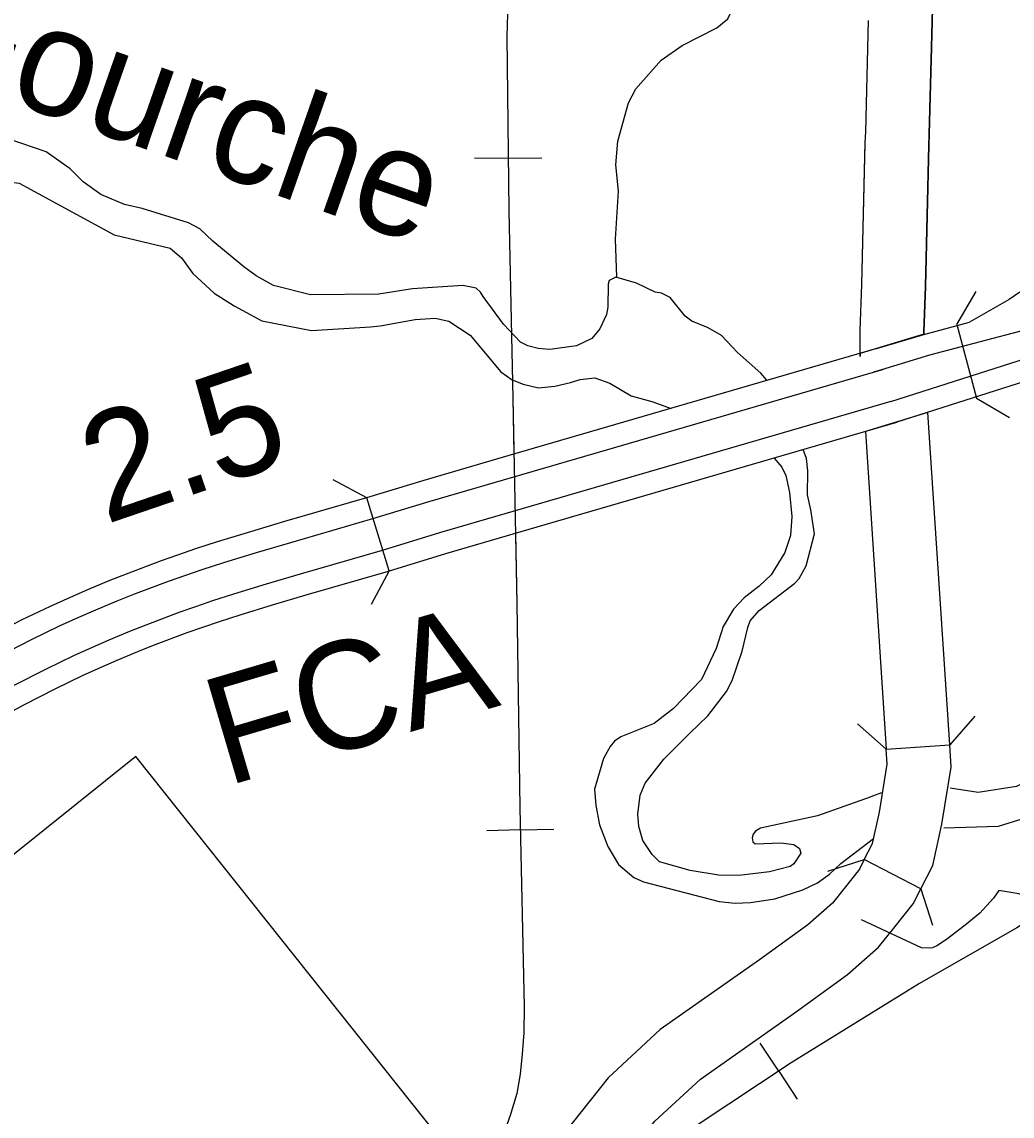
# Model space of a CAD drawing. Extents: x -19 to 366, y -4 to 359.
# Drawn here: x 154.119 to 154.856, y 188.145 to 188.959 of the extents above; entities that cross this region are included whole.
import ezdxf

# ---------------------------------------------------------------- set-up
doc = ezdxf.new("R2010")
doc.units = 0
for name, color, linetype in [('R_Contour Annot', 7, 'Continuous'), ('R_Exist Surface Annot', 7, 'Continuous'), ('R_No Plot', 7, 'Continuous'), ('R_ROW Annot', 7, 'Continuous'), ('R_Temp Easement', 7, 'Continuous'), ('R_Vert Alg', 7, 'Continuous'), ('R_Water', 7, 'Continuous'), ('R_Water Annot', 7, 'Continuous'), ('Sheet Fence', 7, 'Continuous'), ('T_Vehicle Path Lt Minor', 7, 'Continuous')]:
    doc.layers.add(name, color=color, linetype=linetype)

msp = doc.modelspace()

# ---------------------------------------------------------------- linework, layer by layer
at = {"layer": 'R_Contour Annot'}
for p, q in [((154.7963, 188.95867), (154.7963, 188.95874)), ((154.74641, 188.86825), (154.74644, 188.86901)), ((154.79375, 188.8672), (154.79372, 188.86645)), ((154.79016, 188.72638), (154.75416, 188.71547)), ((154.79316, 188.66829), (154.74664, 188.65411)), ((154.76212, 188.41779), (154.80937, 188.42089)), ((154.78786, 188.31384), (154.74576, 188.33552))]:
    msp.add_line(p, q, dxfattribs=at)
for points in [[(154.7963, 188.95874), (154.79868, 189.066), (154.79933, 189.10142), (154.80039, 189.14685)], [(154.80039, 189.14685), (154.79933, 189.10142), (154.79868, 189.066), (154.7963, 188.95867)], [(154.74644, 188.86901), (154.74688, 188.87712), (154.74896, 188.95986)], [(154.74644, 188.86901), (154.74688, 188.87712), (154.74896, 188.95979)], [(154.79372, 188.86645), (154.7942, 188.87524), (154.7963, 188.95867)], [(154.7963, 188.95867), (154.7942, 188.87524), (154.79375, 188.8672)], [(154.75416, 188.71547), (154.7428, 188.71216), (154.74282, 188.72911), (154.74408, 188.76344), (154.74644, 188.86901)], [(154.7428, 188.71216), (154.7428, 188.70995), (154.74282, 188.72911), (154.74408, 188.76344), (154.74641, 188.86825)], [(154.79016, 188.72638), (154.79017, 188.72821), (154.79141, 188.76204), (154.79375, 188.8672)], [(154.79375, 188.8672), (154.79141, 188.76204), (154.79017, 188.72821), (154.79016, 188.72638)], [(154.80937, 188.42089), (154.79316, 188.66829)], [(154.74664, 188.65411), (154.76212, 188.41779)], [(154.74576, 188.33552), (154.75193, 188.34749), (154.7571, 188.37086), (154.76286, 188.40656), (154.76212, 188.41779)], [(154.78786, 188.31384), (154.79683, 188.33127), (154.80363, 188.36197), (154.81045, 188.40431), (154.80937, 188.42089)], [(154.74576, 188.33552), (154.74215, 188.32849), (154.73069, 188.31401), (154.72201, 188.30317), (154.70375, 188.28704), (154.66781, 188.26108), (154.59395, 188.20914), (154.55503, 188.17319), (154.52269, 188.13224), (154.50197, 188.08918), (154.48284, 188.03496), (154.47321, 188.02077), (154.45248, 188.00057), (154.42706, 187.98233), (154.37286, 187.95044), (154.31389, 187.91695), (154.26531, 187.88685), (154.22167, 187.84871), (154.18909, 187.81242), (154.15221, 187.76752), (154.12159, 187.72287)], [(154.16337, 187.70058), (154.1901, 187.73906), (154.22502, 187.78157), (154.25499, 187.81495), (154.29355, 187.84864), (154.33806, 187.87622), (154.39657, 187.90944), (154.45292, 187.94261), (154.48297, 187.96417), (154.5097, 187.99021), (154.52546, 188.01344), (154.54576, 188.07099), (154.56309, 188.107), (154.58988, 188.14093), (154.62376, 188.17222), (154.6953, 188.22252), (154.73335, 188.25002), (154.75641, 188.27037), (154.76774, 188.28453), (154.78214, 188.30274), (154.78786, 188.31384)]]:
    msp.add_lwpolyline(points, dxfattribs=at)
at = {"layer": 'R_Exist Surface Annot'}
for p, q in [((154.75416, 188.71547), (154.79013, 188.72637)), ((154.76552, 188.67636), (154.87283, 188.71062)), ((154.75865, 188.70001), (154.76014, 188.70046)), ((154.76552, 188.67636), (154.76552, 188.67636)), ((154.77002, 188.66091), (154.77002, 188.66091))]:
    msp.add_line(p, q, dxfattribs=at)
for points in [[(155.09691, 188.80887), (155.06632, 188.79505), (155.027, 188.77963), (154.98109, 188.76314), (154.93438, 188.74763), (154.8509, 188.72582), (154.79425, 188.71081)], [(154.86166, 188.75773), (154.85361, 188.75227), (154.82422, 188.7354)], [(154.79013, 188.72637), (154.82422, 188.7354)], [(154.75416, 188.71547), (154.48041, 188.63588), (154.41804, 188.61774), (154.37533, 188.60466), (154.31432, 188.58702), (154.28879, 188.57945), (154.26414, 188.57191), (154.24787, 188.5667), (154.23461, 188.56215), (154.22233, 188.5578), (154.19628, 188.548), (154.18355, 188.54293), (154.16748, 188.53624), (154.15461, 188.53065), (154.13989, 188.52399), (154.11875, 188.51385), (154.09359, 188.501)], [(154.79425, 188.71081), (154.75865, 188.70001), (154.75271, 188.69828)], [(154.10113, 188.48677), (154.12589, 188.49942), (154.14669, 188.5094), (154.16113, 188.51593), (154.17378, 188.52142), (154.18963, 188.52803), (154.20209, 188.53299), (154.22785, 188.54268), (154.23991, 188.54695), (154.25294, 188.55142), (154.26895, 188.55655), (154.29343, 188.56404), (154.31884, 188.57156), (154.37992, 188.58923), (154.42264, 188.60232), (154.4849, 188.62042), (154.75865, 188.70001)], [(154.87671, 188.69497), (154.77002, 188.66091), (154.76462, 188.65934)], [(154.76552, 188.67636), (154.49178, 188.59677), (154.42969, 188.57872), (154.38695, 188.56563), (154.32576, 188.54794), (154.30053, 188.54046), (154.27631, 188.53305), (154.2607, 188.52805), (154.24802, 188.5237), (154.2363, 188.51955), (154.21098, 188.51002), (154.19892, 188.50522), (154.18342, 188.49876), (154.1711, 188.49342), (154.15709, 188.48708), (154.13682, 188.47735), (154.11266, 188.46502)], [(154.1014, 188.44046), (154.1202, 188.45079), (154.14396, 188.46292), (154.16389, 188.47248), (154.17763, 188.4787), (154.18972, 188.48395), (154.20499, 188.49031), (154.21679, 188.49501), (154.24182, 188.50442), (154.25332, 188.5085), (154.26577, 188.51277), (154.28112, 188.51769), (154.30517, 188.52505), (154.33028, 188.53248), (154.39154, 188.5502), (154.43429, 188.5633), (154.49627, 188.58132), (154.77002, 188.66091)]]:
    msp.add_lwpolyline(points, dxfattribs=at)
at = {"layer": 'R_ROW Annot'}
for points in [[(154.8459, 188.31258), (154.84204, 188.30695), (154.83184, 188.29566), (154.82086, 188.28665), (154.80692, 188.2762), (154.79991, 188.27132), (154.79661, 188.26989), (154.79437, 188.26973), (154.7883, 188.26984), (154.74365, 188.29077)], [(154.91383, 188.30668), (154.90978, 188.30691), (154.90366, 188.30652), (154.89201, 188.30628), (154.88428, 188.30581), (154.87911, 188.30594), (154.87346, 188.30659), (154.86434, 188.30892), (154.8608, 188.31013), (154.8459, 188.31258)]]:
    msp.add_lwpolyline(points, dxfattribs=at)
at = {"layer": 'R_Temp Easement'}
for points in [[(154.56157, 188.76879), (154.56057, 188.79726), (154.56274, 188.83294), (154.56088, 188.85256), (154.56228, 188.87006), (154.57032, 188.89872), (154.57565, 188.90915), (154.59465, 188.93027), (154.61031, 188.94138), (154.63594, 188.95439), (154.6441, 188.96123), (154.64839, 188.97012), (154.64942, 188.97803), (154.64546, 189.01171), (154.64488, 189.02242), (154.64, 189.04238), (154.63636, 189.04785), (154.63094, 189.05306), (154.6168, 189.06116), (154.59044, 189.07085), (154.58453, 189.0744), (154.57307, 189.08666), (154.56865, 189.09419)], [(154.38453, 188.75617), (154.33345, 188.75585), (154.30605, 188.76269), (154.29323, 188.76984), (154.28382, 188.77648), (154.26092, 188.79558), (154.25127, 188.80487), (154.24286, 188.80926), (154.20817, 188.81995), (154.19523, 188.8231), (154.17747, 188.83034), (154.16423, 188.83975), (154.15476, 188.84943), (154.13691, 188.86217), (154.09801, 188.87543), (154.04526, 188.88955), (154.03208, 188.89536), (154.02644, 188.90322), (154.02167, 188.91547), (154.01922, 188.9251), (154.01443, 188.93811), (154.00428, 188.95424), (153.96514, 188.99066)], [(153.96462, 188.96729), (153.98193, 188.95378), (153.99812, 188.93892), (154.00316, 188.93237), (154.00752, 188.92201), (154.00859, 188.91539), (154.00897, 188.89469), (154.01112, 188.88125), (154.0159, 188.86843), (154.0243, 188.85493), (154.03277, 188.84732), (154.04499, 188.84244), (154.06929, 188.84009), (154.10263, 188.84058), (154.11668, 188.83878), (154.18731, 188.80053), (154.22918, 188.79037), (154.23765, 188.78332), (154.24601, 188.77153), (154.26182, 188.75704), (154.27677, 188.74747), (154.29744, 188.73649), (154.33438, 188.72934), (154.3783, 188.73201)], [(154.67339, 188.69198), (154.67327, 188.6923), (154.66881, 188.69753), (154.65148, 188.71275), (154.6395, 188.72542), (154.62954, 188.7313), (154.61732, 188.73617), (154.61251, 188.73987), (154.60127, 188.7537), (154.59495, 188.75699), (154.5902, 188.75784), (154.57625, 188.76439), (154.56082, 188.76902), (154.55594, 188.76645), (154.55504, 188.76358), (154.55497, 188.74667), (154.55394, 188.74114), (154.54902, 188.73041), (154.54309, 188.72326), (154.53163, 188.71771), (154.5116, 188.71502), (154.50305, 188.71579), (154.49544, 188.71772), (154.48989, 188.72065), (154.47733, 188.73388), (154.46217, 188.75465)], [(154.46217, 188.75465), (154.46021, 188.75784), (154.45694, 188.76062), (154.44705, 188.7627), (154.40939, 188.76022), (154.38453, 188.75617)], [(154.3783, 188.73201), (154.38545, 188.73276), (154.41151, 188.73747), (154.42647, 188.73834), (154.43655, 188.73627), (154.45247, 188.72577), (154.47533, 188.69851), (154.48377, 188.6926), (154.49179, 188.68935), (154.50321, 188.68654), (154.51551, 188.68774), (154.52702, 188.69045)], [(154.52702, 188.69045), (154.53437, 188.69269), (154.54533, 188.69405), (154.55639, 188.6901), (154.5723, 188.68055), (154.58753, 188.6763), (154.6021, 188.67126)], [(154.58084, 188.34985), (154.578, 188.36024), (154.57726, 188.36934), (154.5789, 188.38343), (154.58271, 188.39244), (154.59659, 188.41038), (154.61595, 188.42958), (154.62935, 188.4424), (154.64323, 188.46053), (154.64744, 188.46879), (154.655, 188.4906), (154.65903, 188.50834), (154.66083, 188.51332), (154.66751, 188.52086), (154.69404, 188.54135), (154.69739, 188.54465), (154.70253, 188.55406), (154.70872, 188.57793), (154.70612, 188.59573), (154.70364, 188.60707), (154.70388, 188.62493), (154.70276, 188.63403), (154.70032, 188.64064)], [(154.67864, 188.63434), (154.68431, 188.62757), (154.68746, 188.62137), (154.69015, 188.6087), (154.69181, 188.59088), (154.69093, 188.57661), (154.68662, 188.56399), (154.6765, 188.54745), (154.66756, 188.53891), (154.65635, 188.53032), (154.64854, 188.52199), (154.64064, 188.50892), (154.63563, 188.49267), (154.62469, 188.46946), (154.60386, 188.44795), (154.58929, 188.43683), (154.56465, 188.42683), (154.55997, 188.42369), (154.55663, 188.41963), (154.55168, 188.41079), (154.5449, 188.38805), (154.54588, 188.37592), (154.54861, 188.36135), (154.55478, 188.34533), (154.56279, 188.33201), (154.57434, 188.32218), (154.58141, 188.31909), (154.63777, 188.30448), (154.64973, 188.30321), (154.66109, 188.30363), (154.67923, 188.30647), (154.69995, 188.31316), (154.71103, 188.31833), (154.72001, 188.32459), (154.72839, 188.33274), (154.75264, 188.35132)], [(155.32187, 188.52669), (155.29857, 188.53685), (155.28536, 188.5438), (155.26438, 188.56198), (155.25768, 188.56565), (155.23941, 188.56983), (155.21721, 188.57127), (155.19678, 188.56934), (155.16592, 188.56832), (155.12717, 188.56316), (155.11906, 188.56091), (155.10235, 188.55259), (155.03292, 188.52609), (155.00211, 188.5116), (154.98358, 188.49887), (154.95635, 188.47552), (154.92715, 188.44548), (154.90656, 188.42151), (154.8933, 188.41098), (154.86652, 188.39372), (154.85901, 188.38996), (154.83068, 188.3854), (154.80966, 188.38869)], [(154.80506, 188.35911), (154.8458, 188.36042), (154.88391, 188.37226), (154.91545, 188.39149), (154.96041, 188.42983), (154.99596, 188.46475), (155.01386, 188.4805), (155.02865, 188.48992), (155.05026, 188.50005), (155.08639, 188.5137), (155.11523, 188.52208), (155.19654, 188.5416), (155.23975, 188.54116), (155.26581, 188.53561), (155.27137, 188.53174), (155.27987, 188.52336), (155.30928, 188.5006), (155.31941, 188.49587), (155.33005, 188.494), (155.34575, 188.49529)], [(154.20346, 188.41235), (153.84827, 188.1275)], [(154.43068, 188.1272), (154.20346, 188.41235)], [(154.75848, 188.38511), (154.75201, 188.38281), (154.75022, 188.382), (154.71106, 188.36809), (154.66841, 188.35886), (154.66485, 188.3567), (154.663, 188.35438), (154.66229, 188.35171), (154.66272, 188.34887), (154.66445, 188.34738), (154.68377, 188.34797), (154.69326, 188.34684), (154.69749, 188.34388), (154.6985, 188.34029), (154.69334, 188.3324), (154.69053, 188.33044), (154.67526, 188.32652), (154.65238, 188.32359), (154.63722, 188.32384), (154.61612, 188.3274), (154.59345, 188.33397), (154.58786, 188.33936), (154.58084, 188.34985)]]:
    msp.add_lwpolyline(points, dxfattribs=at)
at = {"layer": 'R_Vert Alg'}
for points in [[(154.8281, 188.44224), (154.80937, 188.42089)], [(154.76212, 188.41779), (154.74076, 188.43652)], [(154.71871, 188.32685), (154.74576, 188.33552)], [(154.78786, 188.31384), (154.79652, 188.28679)]]:
    msp.add_lwpolyline(points, dxfattribs=at)
at = {"layer": 'R_Water'}
for p, q in [((154.8147, 188.73381), (154.82898, 188.75837)), ((154.8147, 188.73381), (154.82925, 188.67889)), ((154.82925, 188.67889), (154.85381, 188.66461)), ((154.3754, 188.60468), (154.35032, 188.61802)), ((154.392, 188.55034), (154.3754, 188.60468)), ((154.392, 188.55034), (154.37866, 188.52526))]:
    msp.add_line(p, q, dxfattribs=at)
at = {"layer": 'R_Water Annot'}
for p, q in [((154.48073, 188.85751), (154.45573, 188.85721)), ((154.48073, 188.85751), (154.50573, 188.85782)), ((154.48972, 188.3576), (154.46472, 188.35706)), ((154.48972, 188.3576), (154.51471, 188.35813)), ((154.68207, 188.17809), (154.66826, 188.19893)), ((154.68207, 188.17809), (154.69588, 188.15725))]:
    msp.add_line(p, q, dxfattribs=at)
for points in [[(154.55162, 189.0817), (154.53332, 189.06882), (154.52358, 189.05986), (154.51489, 189.05038), (154.50489, 189.038), (154.49515, 189.02141), (154.48805, 189.00614), (154.48436, 188.99403), (154.4812, 188.97796), (154.48015, 188.9648), (154.47963, 188.94794), (154.4812, 188.81838), (154.4841, 188.67881), (154.48726, 188.52607), (154.48936, 188.37412), (154.49252, 188.22612), (154.49226, 188.20664), (154.49121, 188.1911), (154.48963, 188.17583), (154.48726, 188.16161), (154.48226, 188.14502), (154.4762, 188.12843)], [(154.55162, 189.0817), (154.53332, 189.06882), (154.52358, 189.05986), (154.51489, 189.05038), (154.50489, 189.038), (154.49515, 189.02141), (154.48805, 189.00614), (154.48436, 188.99403), (154.4812, 188.97796), (154.48015, 188.9648), (154.47963, 188.94794), (154.4812, 188.81838), (154.4841, 188.67881), (154.48496, 188.6372)], [(154.48618, 188.57838), (154.48726, 188.52607), (154.48936, 188.37412), (154.49252, 188.22612), (154.49226, 188.20664), (154.49121, 188.1911), (154.48963, 188.17583), (154.48726, 188.16161), (154.48226, 188.14502), (154.4762, 188.12843)], [(155.34659, 188.46004), (155.33061, 188.45726), (155.31405, 188.45573), (155.28124, 188.45481), (155.17454, 188.45941), (155.14817, 188.45849), (155.1264, 188.45634), (155.10893, 188.45235), (155.08317, 188.44468), (155.05956, 188.43579), (155.04055, 188.42536), (155.01878, 188.41216), (155.00499, 188.40112), (154.91913, 188.32657), (154.90074, 188.31215), (154.85935, 188.28485), (154.78699, 188.24343), (154.69132, 188.18422), (154.55151, 188.09158)], [(154.85935, 188.28485), (154.78699, 188.24343), (154.69132, 188.18422), (154.55151, 188.09158)]]:
    msp.add_lwpolyline(points, dxfattribs=at)
at = {"layer": 'Sheet Fence'}
msp.add_spline([(0, 180.89994), (7.12284, 180.90436), (14.24566, 180.9176), (21.36847, 180.93968), (28.49124, 180.97058), (35.61397, 181.01031), (42.73664, 181.05888), (49.85925, 181.11627), (56.98178, 181.18249), (64.10422, 181.25754), (71.22656, 181.34142), (78.3488, 181.43413), (85.47091, 181.53567), (92.5929, 181.64603), (99.71474, 181.76523), (106.83643, 181.89325), (113.95795, 182.0301), (121.0793, 182.17578), (128.20046, 182.33029), (135.32143, 182.49362), (142.44218, 182.66579), (149.56272, 182.84677), (156.68303, 183.03659), (163.8031, 183.23523), (170.92291, 183.4427), (178.04247, 183.65899), (185.16175, 183.88411), (192.28074, 184.11805), (199.39944, 184.36082), (206.51784, 184.61242), (213.63591, 184.87283), (220.75366, 185.14207), (227.87107, 185.42014), (234.98813, 185.70702), (242.10483, 186.00273), (249.22115, 186.30726), (256.33709, 186.62061), (263.45264, 186.94279), (270.56779, 187.27378), (277.68251, 187.61359), (284.79682, 187.96222), (291.91068, 188.31967), (299.02409, 188.68594), (306.13705, 189.06103), (313.24954, 189.44494), (320.36154, 189.83766), (327.47305, 190.23919), (334.58406, 190.64954), (341.69455, 191.06871)], degree=3, dxfattribs=at)

# ---------------------------------------------------------------- texts
at = {"layer": 'R_No Plot'}
msp.add_text('FCA', height=0.08, rotation=16.45199, dxfattribs=at).set_placement((154.27097, 188.38998))
at = {"layer": 'R_Temp Easement'}
msp.add_text('Fourche', height=0.08, rotation=340.67444, dxfattribs=at).set_placement((154.04446, 188.92241))
at = {"layer": 'T_Vehicle Path Lt Minor'}
msp.add_text('2.5', height=0.08, rotation=18.85691, dxfattribs=at).set_placement((154.18076, 188.58471))

doc.saveas('drawing.dxf')
